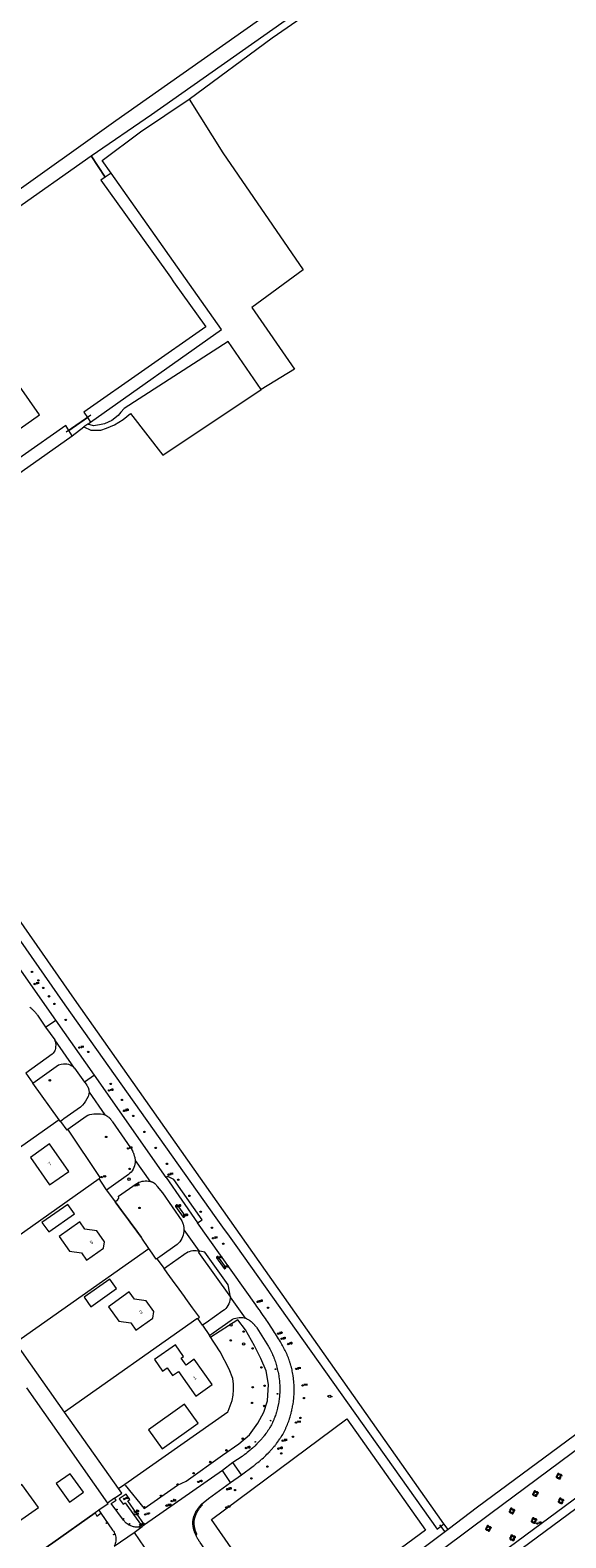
# Model space of a CAD drawing. Header units: metres. Extents: x 138165 to 154469, y 480134 to 494189.
# Tile 471 of 656: x 150701 to 150888, y 484200 to 484730. Entities that reach past the tile are written whole.
import ezdxf

# ---------------------------------------------------------------- set-up
doc = ezdxf.new("R2010")
doc.units = ezdxf.units.M
doc.header["$LTSCALE"] = 0.001
doc.header["$MEASUREMENT"] = 0
doc.layers.add('export', color=7, linetype='Continuous')
for name, color, linetype, lineweight in [('Level 5', 7, 'Continuous', 0), ('TOP-L-duiker', 7, 'Continuous', 0), ('TOP-L-terrein schutting raster hek leuning', 7, 'Continuous', 0), ('TOP-L-topo objecten punt', 7, 'Continuous', 0), ('TOP-L-topo objecten vlak', 7, 'Continuous', 0), ('TOP-T-topo huisnummering naamgeving', 7, 'Continuous', 0)]:
    doc.layers.add(name, color=color, linetype=linetype, lineweight=lineweight)
doc.styles.add('Style-INTL_ISO', font='INTL_ISO.shx')
doc.styles.add('Style-STANDARD', font='STANDARD.shx')

# ---------------------------------------------------------------- blocks, each defined once
blk = doc.blocks.new('24')
at = {"layer": 'TOP-L-topo objecten punt', "color": 7, "linetype": 'Continuous', "lineweight": 0}
for radius in [0.025, 0.0182, 0.0115, 0.005]:
    blk.add_circle((0, 0), radius, dxfattribs=at)
blk = doc.blocks.new('*U13')
at = {"layer": 'Level 5', "color": 7, "linetype": 'Continuous', "lineweight": 0}
blk.add_circle((0, 0), 0.0415, dxfattribs=at)
blk = doc.blocks.new('150')
at = {"layer": 'Level 5', "color": 7, "linetype": 'Continuous', "lineweight": 0}
blk.add_blockref('*U13', (0, 0), dxfattribs=at)
blk = doc.blocks.new('121')
at = {"layer": 'TOP-L-topo objecten punt', "color": 7, "linetype": 'Continuous', "lineweight": 0}
blk.add_circle((0, 0), 0.025, dxfattribs=at)
at = {"layer": 'TOP-L-topo objecten punt', "color": 7, "linetype": 'Continuous', "lineweight": 0, "style": 'Style-STANDARD'}
blk.add_text('LD', height=0.06, dxfattribs=at).set_placement((0.0483, 0))
blk = doc.blocks.new('73')
at = {"layer": 'TOP-L-topo objecten punt', "color": 7, "linetype": 'Continuous', "lineweight": 0}
blk.add_circle((0, 0), 0.025, dxfattribs=at)
at = {"layer": 'TOP-L-topo objecten punt', "color": 7, "linetype": 'Continuous', "lineweight": 0, "style": 'Style-STANDARD'}
blk.add_text('WP', height=0.06, dxfattribs=at).set_placement((0.0483, 0))
blk = doc.blocks.new('16')
at = {"layer": 'TOP-L-topo objecten punt', "color": 7, "linetype": 'Continuous', "lineweight": 0}
blk.add_circle((0, 0), 0.025, dxfattribs=at)
at = {"layer": 'TOP-L-topo objecten punt', "color": 7, "linetype": 'Continuous', "lineweight": 0, "style": 'Style-STANDARD'}
blk.add_text('LM', height=0.06, dxfattribs=at).set_placement((0.0483, 0))
blk = doc.blocks.new('10')
at = {"layer": 'TOP-L-topo objecten punt', "linetype": 'Continuous', "lineweight": 0}
blk.add_circle((0, 0), 0.0125, dxfattribs=at)
blk = doc.blocks.new('126')
at = {"layer": 'TOP-L-topo objecten punt', "color": 7, "linetype": 'Continuous', "lineweight": 0}
blk.add_circle((0, 0), 0.025, dxfattribs=at)
at = {"layer": 'TOP-L-topo objecten punt', "color": 7, "linetype": 'Continuous', "lineweight": 0, "style": 'Style-STANDARD'}
blk.add_text('RV', height=0.06, dxfattribs=at).set_placement((0.0483, 0))
blk = doc.blocks.new('119')
at = {"layer": 'TOP-L-topo objecten punt', "color": 7, "linetype": 'Continuous', "lineweight": 0}
blk.add_circle((0, 0), 0.025, dxfattribs=at)
at = {"layer": 'TOP-L-topo objecten punt', "color": 7, "linetype": 'Continuous', "lineweight": 0, "style": 'Style-STANDARD'}
blk.add_text('KK', height=0.06, dxfattribs=at).set_placement((0.0483, 0))
blk = doc.blocks.new('81')
at = {"layer": 'TOP-L-topo objecten punt', "color": 7, "linetype": 'Continuous', "lineweight": 0}
blk.add_circle((0, 0), 0.025, dxfattribs=at)
at = {"layer": 'TOP-L-topo objecten punt', "color": 7, "linetype": 'Continuous', "lineweight": 0, "style": 'Style-STANDARD'}
blk.add_text('GK', height=0.06, dxfattribs=at).set_placement((0.0483, 0))
blk = doc.blocks.new('14')
at = {"layer": 'TOP-L-topo objecten punt', "color": 7, "linetype": 'Continuous', "lineweight": 0}
blk.add_circle((0, 0), 0.025, dxfattribs=at)
at = {"layer": 'TOP-L-topo objecten punt', "color": 7, "linetype": 'Continuous', "lineweight": 0, "style": 'Style-STANDARD'}
blk.add_text('VB', height=0.06, dxfattribs=at).set_placement((0.0483, 0))
blk = doc.blocks.new('302')
at = {"layer": 'TOP-L-topo objecten punt', "color": 7, "linetype": 'Continuous', "lineweight": 0}
blk.add_circle((0, 0), 0.025, dxfattribs=at)
at = {"layer": 'TOP-L-topo objecten punt', "color": 7, "linetype": 'Continuous', "lineweight": 0, "style": 'Style-STANDARD'}
blk.add_text('WH', height=0.06, dxfattribs=at).set_placement((0.0483, 0))
blk = doc.blocks.new('175')
at = {"layer": 'TOP-L-topo objecten punt', "color": 7, "linetype": 'Continuous', "lineweight": 0}
blk.add_circle((0, 0), 0.025, dxfattribs=at)
at = {"layer": 'TOP-L-topo objecten punt', "color": 7, "linetype": 'Continuous', "lineweight": 0, "style": 'Style-STANDARD'}
blk.add_text('SB', height=0.06, dxfattribs=at).set_placement((0.0483, 0))
blk = doc.blocks.new('SGR-BOOM_GBKN')
for centre, start, end in [((-0.25, -0.1), 67.1244, 157.1244), ((-0.1, 0.25), 157.1244, 247.1244), ((-0.1, 0.25), 337.1244, 157.1244), ((0.25, 0.1), 247.1244, 337.1244), ((-0.25, -0.1), 157.1244, 337.1244), ((0.1, -0.25), 157.1244, 337.1244), ((0.1, -0.25), 337.1244, 67.1244)]:
    blk.add_arc(centre, 0.188, start, end)
at = {"extrusion": (0, 0, -1)}
blk.add_arc((-0.25, 0.1), 0.188, 22.8756, 202.8756, dxfattribs=at)

msp = doc.modelspace()

# ---------------------------------------------------------------- linework, layer by layer
at = {"layer": 'TOP-L-duiker', "flags": 128}
for points in [[(150726.95, 484678.04), (150722.04, 484685.44)], [(150721.87, 484594.45), (150713.25, 484588.54)], [(150844.19, 484205.06), (150846.04, 484202.57)]]:
    msp.add_lwpolyline(points, dxfattribs=at)
at = {"layer": 'TOP-L-terrein schutting raster hek leuning', "flags": 128}
for points in [[(150730.42, 484318.43), (150730.75, 484317.99), (150732.7, 484315.34), (150735.07, 484312.11), (150736.26, 484310.5), (150737.44, 484308.89), (150738.63, 484307.28), (150739.67, 484305.86)], [(150731.57, 484217.78), (150733.76, 484219.32), (150747.94, 484229.31), (150769.9, 484244.71), (150770.05, 484245), (150770.82, 484246.78), (150771.41, 484248.64), (150771.8, 484250.54), (150771.98, 484252.48), (150771.96, 484254.43), (150771.74, 484256.36), (150770.36, 484259.73), (150767.27, 484265.82), (150763.57, 484271.54), (150764.79, 484272.45)], [(150733.98, 484219.04), (150740.58, 484210.79), (150752.25, 484219), (150755.36, 484220.42), (150768.07, 484229.46), (150773.75, 484233.53), (150777.55, 484236.7), (150780.48, 484240.7), (150782.52, 484244.63), (150783.81, 484248.56), (150784.26, 484254.32), (150783.42, 484259.16), (150781.54, 484263.47), (150779.33, 484267.92), (150776.16, 484273.5), (150773.4, 484277.06), (150763.96, 484270.98)], [(150839.23, 484203.17), (150791.32, 484167.85), (150764.18, 484206.96), (150811.69, 484242.22), (150839.23, 484203.17)], [(150723.36, 484209.28), (150708.61, 484198.78), (150669.08, 484171.34), (150659.04, 484185.44)]]:
    msp.add_lwpolyline(points, dxfattribs=at)
at = {"layer": 'TOP-L-topo objecten vlak', "flags": 128}
for points in [[(150875.13, 484799.58), (150730.69, 484697.74), (150691.82, 484670.06)], [(150722.04, 484685.44), (150743.12, 484700), (150878.33, 484795.18), (150879.25, 484796.22), (150879.46, 484796.9), (150879.36, 484798.05), (150878.46, 484799.21), (150876.99, 484799.68), (150876.15, 484799.74), (150875.13, 484799.58)], [(150756.39, 484705.38), (150785.54, 484726.9), (150832.11, 484759.18), (150877.69, 484791.05)], [(150728.97, 484679.38), (150725.92, 484683.8), (150739.26, 484693.96), (150756.39, 484705.38)], [(150756.39, 484705.38), (150768.14, 484686.49), (150796.32, 484645.53), (150778.38, 484632.27), (150793.3, 484610.6), (150781.63, 484603.45)], [(150692.47, 484667.53), (150693.8, 484665.59), (150722.04, 484685.44)], [(150722.04, 484685.44), (150726.95, 484678.04)], [(150721.77, 484592.04), (150767.68, 484624.53), (150728.97, 484679.38)], [(150728.97, 484679.38), (150726.95, 484678.04)], [(150726.95, 484678.04), (150725.36, 484676.98), (150748.61, 484644.51), (150749.78, 484642.89), (150750.94, 484641.26), (150762.27, 484625.44), (150719.42, 484595.51), (150720.69, 484593.64)], [(150631.39, 484575.32), (150645.2, 484555.76), (150643.57, 484554.61), (150643.47, 484554.79), (150637.78, 484550.77), (150636.09, 484553.16), (150631.09, 484549.65), (150630.62, 484550.31), (150625.57, 484546.75), (150630.7, 484539.47), (150640.5, 484546.4), (150641.22, 484545.38), (150647.14, 484549.56), (150644.61, 484553.14), (150646.23, 484554.28), (150646.39, 484554.05), (150703.86, 484594.6), (150688.9, 484615.84), (150631.39, 484575.32)], [(150781.63, 484603.45), (150770.09, 484620.28), (150733.58, 484596.78), (150732.42, 484595.51), (150731.46, 484594.35), (150729.24, 484592.66), (150726.7, 484591.49), (150724.9, 484591.07), (150722.79, 484590.75), (150720.81, 484591.33)], [(150719.48, 484590.35), (150721.94, 484589.16), (150723.53, 484589.16), (150725.43, 484589.16), (150727.44, 484589.9), (150730.19, 484591.07), (150733.26, 484592.97), (150735.8, 484595.09), (150747.13, 484580.48), (150781.63, 484603.45)], [(150714.13, 484589.15), (150713.07, 484590.85), (150621.12, 484526.33), (150611.41, 484540.59)], [(150714.13, 484589.15), (150720.69, 484593.64)], [(150715.3, 484587.26), (150719.48, 484590.35)], [(150720.81, 484591.33), (150719.48, 484590.35)], [(150720.69, 484593.64), (150721.77, 484592.04)], [(150720.81, 484591.33), (150721.77, 484592.04)], [(150623.56, 484522.63), (150676.47, 484559.91), (150678.11, 484561.06), (150715.3, 484587.26)], [(150715.3, 484587.26), (150714.13, 484589.15)], [(150627.59, 484516.85), (150624.44, 484514.77), (150632.77, 484502.24), (150634.33, 484500), (150641.53, 484489.68), (150643.82, 484486.4), (150644.96, 484484.76), (150646.11, 484483.12), (150712.78, 484387.54), (150765.78, 484312.84), (150766.94, 484311.21), (150768.1, 484309.58), (150770.42, 484306.32), (150771.57, 484304.69), (150772.73, 484303.06), (150843.35, 484203.53), (150845.69, 484205.43)], [(150845.69, 484205.43), (150716.22, 484389.52), (150627.59, 484516.85)], [(150709.65, 484382.22), (150682.94, 484420.12), (150652.2, 484464.36), (150649.47, 484469.79)], [(150700.55, 484386.69), (150700.64, 484386.63), (150700.86, 484386.45), (150701, 484386.32), (150701.14, 484386.19), (150701.29, 484386.06), (150701.42, 484385.92), (150701.56, 484385.79), (150701.7, 484385.65), (150701.97, 484385.38), (150702.1, 484385.23), (150702.23, 484385.09), (150702.49, 484384.81), (150702.62, 484384.66), (150702.87, 484384.37), (150702.99, 484384.22), (150703.11, 484384.07), (150703.23, 484383.91), (150706.02, 484379.73)], [(150706.02, 484379.73), (150709.65, 484382.22)], [(150706.02, 484379.73), (150709.21, 484375.23)], [(150723.22, 484362.87), (150709.65, 484382.22)], [(150709.21, 484375.23), (150709.31, 484374.98), (150709.45, 484374.48), (150709.53, 484374.09), (150709.56, 484373.64), (150709.52, 484372.64), (150709.49, 484372.28), (150709.39, 484371.8), (150709.24, 484371.45), (150708.93, 484370.96), (150708.64, 484370.6), (150708.29, 484370.28), (150699.1, 484363.51)], [(150716.21, 484365.35), (150709.21, 484375.23)], [(150699.1, 484363.51), (150701.56, 484360.09)], [(150701.56, 484360.09), (150710.6, 484366.49), (150711.02, 484366.62), (150711.49, 484366.71), (150712.33, 484366.84), (150712.84, 484366.84), (150713.44, 484366.8), (150714.01, 484366.67), (150714.6, 484366.45), (150715.04, 484366.24), (150715.45, 484365.98), (150716.21, 484365.35)], [(150716.21, 484365.35), (150719.72, 484360.36)], [(150723.22, 484362.87), (150719.72, 484360.36)], [(150748.28, 484326.91), (150723.22, 484362.87)], [(150710.81, 484347.22), (150701.56, 484360.09)], [(150721.27, 484356.86), (150721.21, 484356.33), (150720.93, 484355.38), (150720.54, 484354.57), (150720.04, 484353.73), (150719.56, 484353.07), (150718.97, 484352.32), (150718.3, 484351.63), (150718.26, 484351.59), (150712.46, 484347.54), (150711.21, 484346.66)], [(150719.72, 484360.36), (150720.34, 484359.54), (150720.42, 484359.42), (150720.48, 484359.35), (150720.53, 484359.27), (150720.63, 484359.11), (150720.73, 484358.94), (150720.81, 484358.78), (150720.89, 484358.6), (150720.93, 484358.52), (150720.96, 484358.43), (150721, 484358.34), (150721.03, 484358.25), (150721.06, 484358.16), (150721.08, 484358.07), (150721.11, 484357.98), (150721.14, 484357.89), (150721.18, 484357.7), (150721.19, 484357.61), (150721.21, 484357.52), (150721.22, 484357.42), (150721.23, 484357.33), (150721.25, 484357.14), (150721.26, 484356.95), (150721.27, 484356.86)], [(150721.27, 484356.86), (150726.82, 484348.96)], [(150710.81, 484347.22), (150663.75, 484314.1)], [(150711.21, 484346.66), (150710.81, 484347.22)], [(150711.21, 484346.66), (150713.42, 484343.61), (150713.83, 484343.93)], [(150713.83, 484343.93), (150714.6, 484344.49), (150720.2, 484348.53), (150720.89, 484348.84), (150721.59, 484349.02), (150722.93, 484349.26), (150724.27, 484349.34), (150725.31, 484349.3), (150726.1, 484349.16), (150726.82, 484348.96)], [(150726.82, 484348.96), (150726.95, 484348.9), (150727.04, 484348.85), (150727.14, 484348.8), (150727.23, 484348.75), (150727.41, 484348.65), (150727.5, 484348.59), (150727.59, 484348.53), (150727.77, 484348.41), (150727.94, 484348.29), (150728.02, 484348.22), (150728.18, 484348.09), (150728.34, 484347.95), (150728.42, 484347.87), (150728.5, 484347.8), (150728.57, 484347.72), (150728.64, 484347.65), (150728.71, 484347.57), (150728.78, 484347.49), (150728.92, 484347.32), (150728.98, 484347.24), (150729.05, 484347.15), (150729.17, 484346.98), (150729.29, 484346.8), (150729.34, 484346.71), (150729.45, 484346.53), (150735.86, 484337.42), (150736.01, 484337.16), (150736.16, 484336.89), (150736.24, 484336.75), (150736.31, 484336.61), (150736.45, 484336.33), (150736.51, 484336.18), (150736.57, 484336.04), (150736.64, 484335.9), (150736.7, 484335.75), (150736.81, 484335.46), (150736.92, 484335.17), (150736.97, 484335.02), (150737.02, 484334.87), (150737.07, 484334.72), (150737.11, 484334.57), (150737.2, 484334.27), (150737.27, 484333.96), (150737.34, 484333.66), (150737.4, 484333.35), (150737.43, 484333.2), (150737.48, 484332.89)], [(150724.79, 484326.62), (150725.2, 484326.91), (150713.83, 484343.93)], [(150714.17, 484329.09), (150707.35, 484338.74), (150700.68, 484334.03), (150707.45, 484324.39), (150714.17, 484329.09)], [(150737.48, 484332.89), (150737.48, 484332.86), (150737.45, 484332.18), (150737.37, 484331.58), (150737.23, 484331.04), (150737.03, 484330.52), (150736.7, 484329.84), (150736.38, 484329.33), (150736.01, 484328.85), (150735.59, 484328.42), (150735.13, 484328.04), (150729.03, 484323.73), (150727.38, 484322.56)], [(150737.48, 484332.89), (150742.58, 484325.64)], [(150678.16, 484293.64), (150678.16, 484293.64), (150724.79, 484326.62)], [(150727.38, 484322.56), (150727.33, 484322.64), (150725.61, 484325.33), (150724.79, 484326.62)], [(150730.42, 484318.43), (150731.33, 484319.22), (150731.66, 484319.76), (150731.64, 484320.36), (150737.78, 484324.71), (150738.26, 484325.02), (150738.77, 484325.28), (150739.3, 484325.48), (150739.85, 484325.63), (150740.42, 484325.71), (150740.99, 484325.74), (150741.54, 484325.73), (150742.11, 484325.7), (150742.58, 484325.64)], [(150742.58, 484325.64), (150742.67, 484325.62), (150742.84, 484325.58), (150743.01, 484325.53), (150743.18, 484325.48), (150743.26, 484325.45), (150743.35, 484325.41), (150743.43, 484325.38), (150743.51, 484325.34), (150743.67, 484325.27), (150743.82, 484325.18), (150743.9, 484325.13), (150744.05, 484325.04), (150744.12, 484324.99), (150744.26, 484324.88), (150744.33, 484324.83), (150744.4, 484324.77), (150744.47, 484324.71), (150744.53, 484324.65), (150744.66, 484324.53), (150744.72, 484324.46), (150744.78, 484324.4), (150744.84, 484324.33), (150744.95, 484324.19), (150745.05, 484324.05), (150745.15, 484323.9), (150745.2, 484323.83), (150746.98, 484321.53), (150753.83, 484311.74), (150753.95, 484311.45), (150754, 484311.33), (150754.09, 484311.09), (150754.13, 484310.97), (150754.17, 484310.85), (150754.24, 484310.6), (150754.28, 484310.48), (150754.34, 484310.23), (150754.4, 484309.97), (150754.42, 484309.85), (150754.46, 484309.59), (150754.48, 484309.47), (150754.51, 484309.21), (150754.54, 484308.95), (150754.55, 484308.69), (150754.56, 484308.57)], [(150759.33, 484311.02), (150760.92, 484312.15), (150751.05, 484326.26), (150748.87, 484327.36), (150748.28, 484326.91)], [(150748.28, 484326.91), (150759.33, 484311.02)], [(150727.38, 484322.56), (150730.42, 484318.43)], [(150707.12, 484307.85), (150716.15, 484314.21), (150713.79, 484317.5), (150704.76, 484311.14), (150707.12, 484307.85)], [(150742.29, 484302.02), (150739.8, 484305.66), (150739.67, 484305.86), (150738.63, 484307.28), (150737.44, 484308.89), (150736.26, 484310.5), (150735.07, 484312.11), (150732.7, 484315.34), (150730.75, 484317.99), (150730.42, 484318.43)], [(150751.95, 484317.32), (150751.93, 484317.31), (150751.68, 484317.13), (150751.65, 484317.11), (150751.62, 484317.06), (150751.6, 484317.01), (150751.59, 484316.95), (150751.6, 484316.89), (150751.63, 484316.84), (150751.64, 484316.83), (150754.3, 484313.07), (150754.31, 484313.05), (150754.35, 484313.02), (150754.4, 484313), (150754.46, 484312.99), (150754.51, 484313), (150754.56, 484313.03), (150754.6, 484313.05), (150754.85, 484313.23), (150754.86, 484313.23), (150754.9, 484313.27), (150754.93, 484313.33), (150754.95, 484313.38), (150754.95, 484313.44), (150754.94, 484313.5), (150754.91, 484313.56), (150754.46, 484314.2), (150752.73, 484316.63), (150752.25, 484317.27), (150752.22, 484317.31), (150752.17, 484317.34), (150752.12, 484317.36), (150752.06, 484317.36), (150752, 484317.35), (150751.95, 484317.32)], [(150718.06, 484311.34), (150710.8, 484306.2), (150714.35, 484301.11), (150718.57, 484300.47), (150720.33, 484297.97), (150726.3, 484302.16), (150726.68, 484304.42), (150724.02, 484308.18), (150719.83, 484308.84), (150718.06, 484311.34)], [(150774.71, 484222.6), (150778.78, 484225.67), (150779.14, 484225.93), (150779.37, 484226.1), (150779.59, 484226.27), (150779.82, 484226.45), (150780.04, 484226.62), (150780.27, 484226.79), (150780.49, 484226.97), (150780.92, 484227.33), (150781.14, 484227.51), (150781.36, 484227.69), (150781.57, 484227.88), (150781.79, 484228.07), (150782, 484228.25), (150782.42, 484228.63), (150782.63, 484228.82), (150783.04, 484229.21), (150783.24, 484229.41), (150783.65, 484229.81), (150784.05, 484230.21), (150784.24, 484230.41), (150784.63, 484230.82), (150784.82, 484231.03), (150785.02, 484231.24), (150785.39, 484231.66), (150785.58, 484231.88), (150785.76, 484232.09), (150785.95, 484232.31), (150786.13, 484232.52), (150786.49, 484232.96), (150786.67, 484233.18), (150786.84, 484233.4), (150787.02, 484233.63), (150787.36, 484234.08), (150787.7, 484234.53), (150787.86, 484234.76), (150788.19, 484235.22), (150788.35, 484235.46), (150788.51, 484235.69), (150788.67, 484235.92), (150788.98, 484236.4), (150789.19, 484236.77), (150789.31, 484237), (150789.55, 484237.45), (150789.78, 484237.91), (150790.01, 484238.37), (150790.23, 484238.84), (150790.33, 484239.07), (150790.43, 484239.31), (150790.54, 484239.54), (150790.74, 484240.01), (150790.83, 484240.25), (150791.02, 484240.73), (150791.2, 484241.21), (150791.29, 484241.45), (150791.46, 484241.93), (150791.54, 484242.18), (150791.62, 484242.42), (150791.7, 484242.67), (150791.77, 484242.91), (150791.92, 484243.4), (150792.06, 484243.9), (150792.12, 484244.15), (150792.19, 484244.39), (150792.31, 484244.89), (150792.37, 484245.14), (150792.43, 484245.39), (150792.53, 484245.9), (150792.63, 484246.4), (150792.68, 484246.65), (150792.77, 484247.16), (150792.81, 484247.41), (150792.85, 484247.66), (150792.92, 484248.17), (150792.98, 484248.68), (150793.01, 484248.93), (150793.04, 484249.19), (150793.07, 484249.45), (150793.09, 484249.7), (150793.13, 484250.21), (150793.16, 484250.72), (150793.17, 484250.98), (150793.18, 484251.24), (150793.19, 484251.49), (150793.2, 484251.75), (150793.21, 484252.26), (150793.21, 484252.52), (150793.21, 484253.03), (150793.2, 484253.55), (150793.19, 484253.8), (150793.16, 484254.32), (150793.13, 484254.83), (150793.11, 484255.08), (150793.1, 484255.29), (150793.07, 484255.53), (150793.02, 484256.03), (150792.97, 484256.52), (150792.94, 484256.76), (150792.9, 484257.01), (150792.83, 484257.5), (150792.75, 484257.99), (150792.66, 484258.48), (150792.56, 484258.96), (150792.51, 484259.2), (150792.46, 484259.45), (150792.35, 484259.93), (150792.29, 484260.17), (150792.23, 484260.41), (150792.16, 484260.65), (150792.03, 484261.13), (150791.96, 484261.36), (150791.89, 484261.6), (150791.82, 484261.84), (150791.74, 484262.07), (150791.67, 484262.31), (150791.59, 484262.54), (150791.43, 484263.01), (150791.34, 484263.25), (150791.17, 484263.71), (150790.99, 484264.17), (150790.8, 484264.63), (150790.7, 484264.86), (150790.51, 484265.31), (150790.3, 484265.76), (150790.19, 484265.98), (150790.08, 484266.21), (150789.86, 484266.65), (150789.63, 484267.09), (150789.52, 484267.31), (150789.4, 484267.53), (150789.16, 484267.96), (150788.91, 484268.39), (150788.78, 484268.6), (150788.36, 484269.28), (150788.03, 484269.84), (150787.69, 484270.39), (150787.35, 484270.94), (150786.66, 484272.04), (150786.31, 484272.59), (150785.61, 484273.68), (150784.91, 484274.77), (150784.56, 484275.32), (150783.84, 484276.4), (150783.48, 484276.94), (150783.12, 484277.48), (150782.39, 484278.55), (150781.66, 484279.62), (150781.29, 484280.15), (150780.92, 484280.68), (150780.17, 484281.74), (150779.79, 484282.27), (150759.33, 484311.02)], [(150754.56, 484308.57), (150754.55, 484308.3), (150754.51, 484307.97), (150754.43, 484307.45), (150754.26, 484306.73), (150754.05, 484306.18), (150753.79, 484305.56), (150753.46, 484304.97), (150753.07, 484304.42), (150752.62, 484303.91), (150752.13, 484303.45), (150746.09, 484299.17), (150745.08, 484298.46)], [(150754.56, 484308.57), (150759.83, 484301.17)], [(150695.46, 484269.07), (150742.29, 484302.02)], [(150745.08, 484298.46), (150745.07, 484298.48), (150744.8, 484298.33), (150743.39, 484300.41), (150742.29, 484302.02)], [(150745.08, 484298.46), (150747.58, 484295.03)], [(150747.58, 484295.03), (150748.5, 484295.68), (150754.47, 484299.89), (150754.95, 484300.25), (150755.46, 484300.55), (150755.96, 484300.83), (150756.48, 484301.04), (150757.03, 484301.2), (150757.63, 484301.29), (150758.25, 484301.33), (150758.87, 484301.34), (150759.43, 484301.26), (150759.83, 484301.17)], [(150760.18, 484301.07), (150759.67, 484300.68), (150770.86, 484284.95)], [(150759.83, 484301.17), (150760.18, 484301.07)], [(150770.86, 484284.95), (150770.06, 484289.31), (150761.85, 484300.79), (150760.18, 484301.07)], [(150765.92, 484298.83), (150765.93, 484298.77), (150765.95, 484298.73), (150765.97, 484298.71), (150768.64, 484295.02), (150768.68, 484294.98), (150768.73, 484294.95), (150768.79, 484294.93), (150768.84, 484294.93), (150768.9, 484294.95), (150768.93, 484294.97), (150768.95, 484294.98), (150769.2, 484295.16), (150769.21, 484295.16), (150769.25, 484295.2), (150769.28, 484295.25), (150769.3, 484295.3), (150769.3, 484295.36), (150769.28, 484295.42), (150769.26, 484295.45), (150768.8, 484296.11), (150767.05, 484298.52), (150766.59, 484299.17), (150766.55, 484299.22), (150766.49, 484299.25), (150766.44, 484299.27), (150766.38, 484299.27), (150766.32, 484299.25), (150766.26, 484299.22), (150766.25, 484299.22), (150766, 484299.03), (150765.96, 484298.99), (150765.93, 484298.94), (150765.91, 484298.89), (150765.92, 484298.83)], [(150759.42, 484277.53), (150760.05, 484277.91), (150759.99, 484277.99), (150757.6, 484281.26), (150755.25, 484284.5), (150754.77, 484285.15), (150752.89, 484287.73), (150750.54, 484290.97), (150748.7, 484293.5), (150747.58, 484295.03)], [(150721.91, 484281.6), (150730.95, 484287.98), (150728.61, 484291.3), (150719.59, 484284.93), (150721.91, 484281.6)], [(150735.37, 484286.79), (150728.09, 484281.61), (150731.67, 484276.52), (150735.89, 484275.9), (150737.64, 484273.4), (150743.61, 484277.62), (150743.99, 484279.88), (150741.35, 484283.65), (150737.15, 484284.29), (150735.37, 484286.79)], [(150770.86, 484284.95), (150770.79, 484284.51), (150770.69, 484283.87), (150770.52, 484283.24), (150770.28, 484282.63), (150769.98, 484282.04), (150769.63, 484281.5), (150769.21, 484280.99), (150768.75, 484280.53), (150768.24, 484280.12), (150762.32, 484275.97), (150761.09, 484275.11)], [(150776.15, 484277.62), (150770.86, 484284.95)], [(150759.42, 484277.53), (150759.05, 484277.34), (150712.7, 484244.59)], [(150761.09, 484275.11), (150759.42, 484277.53)], [(150763.57, 484271.54), (150764.79, 484272.45), (150771.09, 484276.91), (150771.62, 484277.21), (150772.18, 484277.45), (150772.76, 484277.63), (150773.35, 484277.74), (150773.96, 484277.83), (150774.59, 484277.87), (150775.15, 484277.83), (150775.71, 484277.73), (150776.15, 484277.62)], [(150776.15, 484277.62), (150776.27, 484277.56), (150776.4, 484277.49), (150776.53, 484277.42), (150776.78, 484277.28), (150777.03, 484277.13), (150777.27, 484276.97), (150777.51, 484276.81), (150777.63, 484276.73), (150777.86, 484276.55), (150777.97, 484276.46), (150778.09, 484276.37), (150778.31, 484276.19), (150778.42, 484276.09), (150778.52, 484276), (150778.63, 484275.9), (150778.73, 484275.8), (150778.94, 484275.59), (150779.04, 484275.49), (150779.24, 484275.28), (150779.33, 484275.17), (150779.52, 484274.95), (150779.61, 484274.84), (150779.7, 484274.73), (150779.79, 484274.61), (150779.96, 484274.38), (150780.06, 484274.25), (150784.21, 484267.66), (150784.33, 484267.45), (150784.45, 484267.23), (150784.68, 484266.79), (150784.8, 484266.57), (150785.02, 484266.13), (150785.13, 484265.91), (150785.34, 484265.46), (150785.44, 484265.23), (150785.64, 484264.78), (150785.84, 484264.32), (150785.93, 484264.09), (150786.02, 484263.86), (150786.11, 484263.63), (150786.29, 484263.17), (150786.45, 484262.71), (150786.54, 484262.47), (150786.61, 484262.24), (150786.77, 484261.76), (150786.91, 484261.29), (150786.98, 484261.05), (150787.05, 484260.81), (150787.18, 484260.34), (150787.3, 484259.85), (150787.41, 484259.37), (150787.52, 484258.89), (150787.57, 484258.65), (150787.66, 484258.16), (150787.7, 484257.92), (150787.79, 484257.43), (150787.86, 484256.94), (150787.93, 484256.45), (150787.96, 484256.2), (150788.01, 484255.71), (150788.04, 484255.4), (150788.06, 484255.16), (150788.1, 484254.69), (150788.13, 484254.21), (150788.15, 484253.74), (150788.16, 484253.5), (150788.17, 484253.27), (150788.17, 484253.03), (150788.17, 484252.55), (150788.16, 484252.08), (150788.15, 484251.6), (150788.13, 484251.13), (150788.11, 484250.89), (150788.08, 484250.42), (150788.04, 484249.95), (150788.01, 484249.71), (150787.98, 484249.48), (150787.93, 484249.01), (150787.86, 484248.54), (150787.79, 484248.07), (150787.7, 484247.6), (150787.66, 484247.37), (150787.61, 484247.14), (150787.57, 484246.9), (150787.52, 484246.67), (150787.46, 484246.44), (150787.41, 484246.21), (150787.36, 484245.98), (150787.24, 484245.52), (150787.11, 484245.06), (150786.98, 484244.61), (150786.91, 484244.38), (150786.84, 484244.15), (150786.77, 484243.93), (150786.61, 484243.48), (150786.45, 484243.03), (150786.37, 484242.81), (150786.29, 484242.59), (150786.11, 484242.15), (150786.02, 484241.93), (150785.84, 484241.49), (150785.65, 484241.06), (150785.45, 484240.63), (150785.34, 484240.41), (150785.24, 484240.2), (150785.02, 484239.78), (150784.91, 484239.57), (150784.73, 484239.22), (150784.59, 484239.01), (150784.31, 484238.57), (150784.02, 484238.14), (150783.73, 484237.72), (150783.58, 484237.51), (150783.27, 484237.09), (150782.96, 484236.68), (150782.64, 484236.27), (150782.48, 484236.07), (150782.32, 484235.87), (150781.99, 484235.47), (150781.82, 484235.28), (150781.48, 484234.89), (150781.31, 484234.7), (150781.14, 484234.51), (150780.96, 484234.32), (150780.61, 484233.94), (150780.25, 484233.57), (150780.06, 484233.39), (150779.88, 484233.2), (150779.51, 484232.84), (150779.13, 484232.49), (150778.94, 484232.32), (150778.56, 484231.97), (150778.17, 484231.63), (150777.97, 484231.47), (150777.77, 484231.3), (150777.46, 484231.05), (150777.22, 484230.84), (150776.71, 484230.43), (150776.21, 484230.02), (150775.7, 484229.61), (150775.44, 484229.41), (150775.18, 484229.22), (150774.92, 484229.02), (150771.68, 484226.97)], [(150761.09, 484275.11), (150763.57, 484271.54)], [(150940.8, 484272.8), (150857.56, 484211.22), (150847.19, 484203.43)], [(150712.7, 484244.59), (150695.46, 484269.07)], [(150731.57, 484217.78), (150733.76, 484219.32), (150747.94, 484229.31), (150769.9, 484244.71), (150770.05, 484245), (150770.82, 484246.78), (150771.41, 484248.64), (150771.8, 484250.54), (150771.98, 484252.48), (150771.96, 484254.43), (150771.74, 484256.36), (150770.36, 484259.73), (150767.27, 484265.82), (150763.57, 484271.54)], [(150753.59, 484263.58), (150754.41, 484264.15), (150751.55, 484268.25), (150744.17, 484263.1), (150747.03, 484259), (150748.68, 484260.15), (150750.59, 484257.43), (150752.61, 484258.9), (150758.74, 484250.2), (150764.5, 484254.26), (150758.17, 484263.17), (150755.3, 484261.12), (150753.59, 484263.58)], [(150794.67, 484161.31), (150795.76, 484159.75), (150804.56, 484166.1), (150862.21, 484209.17), (150943.12, 484269.26)], [(150949.39, 484256.83), (150868.66, 484197.15)], [(150699.31, 484253.19), (150713.71, 484232.71), (150727.79, 484212.68)], [(150951.18, 484254.43), (150870.51, 484194.73)], [(150746.93, 484231.73), (150759.53, 484240.69), (150754.76, 484247.39), (150742.15, 484238.46), (150746.93, 484231.73)], [(150731.57, 484217.78), (150712.7, 484244.59)], [(150839.23, 484203.17), (150791.32, 484167.85), (150764.18, 484206.96), (150811.69, 484242.22), (150839.23, 484203.17)], [(150771.68, 484226.97), (150768.02, 484224.18)], [(150774.71, 484222.6), (150771.68, 484226.97)], [(150680.54, 484207.19), (150686.29, 484199.06), (150703.48, 484211.15), (150697.7, 484219.27), (150680.54, 484207.19)], [(150714.65, 484223.02), (150709.75, 484219.56), (150714.39, 484213.04), (150719.27, 484216.48), (150714.65, 484223.02)], [(150768.02, 484224.18), (150740.77, 484205.07)], [(150760.76, 484212.37), (150763.13, 484214.3), (150770.88, 484219.92)], [(150770.88, 484219.92), (150768.02, 484224.18)], [(150770.88, 484219.92), (150774.71, 484222.6)], [(150730.25, 484214.47), (150727.79, 484212.68)], [(150739.93, 484204.44), (150739.63, 484204.36), (150739.32, 484204.3), (150739.01, 484204.26), (150738.7, 484204.22), (150738.38, 484204.21), (150738.07, 484204.21), (150737.76, 484204.23), (150737.45, 484204.27), (150737.14, 484204.32), (150736.83, 484204.38), (150736.53, 484204.46), (150736.23, 484204.56), (150735.93, 484204.67), (150735.65, 484204.8), (150735.37, 484204.94), (150735.1, 484205.1), (150734.83, 484205.27), (150734.58, 484205.45), (150734.33, 484205.64), (150734.09, 484205.85), (150733.87, 484206.07), (150733.66, 484206.3), (150733.45, 484206.54), (150733.31, 484206.73), (150729.07, 484212.55), (150730.81, 484213.69), (150730.25, 484214.47)], [(150730.25, 484214.47), (150732.74, 484216.13), (150731.57, 484217.78)], [(150740.77, 484205.07), (150734.84, 484213.46), (150735.6, 484213.99), (150734.27, 484215.83), (150731.82, 484214.2), (150733.19, 484212.33), (150733.95, 484212.84), (150739.93, 484204.44)], [(150659.04, 484185.44), (150669.08, 484171.34), (150708.61, 484198.78), (150723.36, 484209.28)], [(150724.69, 484210.22), (150723.36, 484209.28)], [(150723.36, 484209.28), (150724.03, 484208.16), (150725.43, 484209.12)], [(150727.79, 484212.68), (150727.93, 484212.48), (150724.69, 484210.22)], [(150724.69, 484210.22), (150725.43, 484209.12)], [(150725.43, 484209.12), (150729.53, 484203.24), (150729.81, 484202.87), (150730.05, 484202.48), (150730.25, 484202.07), (150730.42, 484201.64), (150730.55, 484201.2), (150730.64, 484200.75), (150730.69, 484200.29), (150730.7, 484199.83), (150730.66, 484199.37), (150730.59, 484198.92), (150730.48, 484198.47), (150730.32, 484198.04), (150730.13, 484197.62)], [(150758.73, 484201.53), (150758.61, 484201.78), (150758.5, 484202.02), (150758.44, 484202.15), (150758.39, 484202.27), (150758.34, 484202.4), (150758.29, 484202.53), (150758.2, 484202.78), (150758.11, 484203.04), (150758.07, 484203.17), (150758.03, 484203.31), (150757.96, 484203.57), (150757.93, 484203.7), (150757.9, 484203.83), (150757.87, 484203.97), (150757.82, 484204.24), (150757.8, 484204.37), (150757.78, 484204.51), (150757.75, 484204.78), (150757.73, 484204.91), (150757.72, 484205.05), (150757.71, 484205.18), (150757.7, 484205.46), (150757.69, 484205.59), (150757.69, 484205.73), (150757.69, 484205.86), (150757.7, 484206.14), (150757.7, 484206.27), (150757.71, 484206.41), (150757.73, 484206.68), (150757.74, 484206.82), (150757.78, 484207.09), (150757.85, 484207.38), (150757.93, 484207.66), (150757.97, 484207.8), (150758.01, 484207.94), (150758.06, 484208.08), (150758.16, 484208.36), (150758.21, 484208.49), (150758.32, 484208.77), (150758.44, 484209.04), (150758.5, 484209.17), (150758.62, 484209.44), (150758.69, 484209.57), (150758.76, 484209.7), (150758.83, 484209.83), (150758.9, 484209.96), (150758.97, 484210.08), (150759.05, 484210.21), (150759.2, 484210.46), (150759.29, 484210.58), (150759.45, 484210.83), (150759.62, 484211.06), (150759.8, 484211.3), (150759.89, 484211.41), (150760.08, 484211.64), (150760.27, 484211.86), (150760.47, 484212.07), (150760.58, 484212.18), (150760.76, 484212.37)], [(150758.73, 484201.53), (150759.12, 484201.72), (150759.04, 484201.89), (150758.98, 484202.01), (150758.92, 484202.13), (150758.82, 484202.38), (150758.72, 484202.62), (150758.67, 484202.75), (150758.59, 484203), (150758.51, 484203.25), (150758.44, 484203.51), (150758.41, 484203.64), (150758.38, 484203.77), (150758.32, 484204.03), (150758.3, 484204.16), (150758.27, 484204.29), (150758.25, 484204.42), (150758.23, 484204.55), (150758.22, 484204.68), (150758.19, 484204.95), (150758.18, 484205.08), (150758.17, 484205.22), (150758.16, 484205.48), (150758.16, 484205.75), (150758.16, 484205.88), (150758.17, 484206.15), (150758.18, 484206.41), (150758.19, 484206.54), (150758.22, 484206.81), (150758.26, 484207.07), (150758.29, 484207.21), (150758.36, 484207.48), (150758.4, 484207.62), (150758.44, 484207.76), (150758.48, 484207.9), (150758.58, 484208.17), (150758.67, 484208.44), (150758.73, 484208.58), (150758.78, 484208.71), (150758.84, 484208.84), (150758.95, 484209.1), (150759.02, 484209.23), (150759.08, 484209.36), (150759.14, 484209.49), (150759.28, 484209.74), (150759.35, 484209.87), (150759.5, 484210.12), (150759.57, 484210.24), (150759.65, 484210.36), (150759.73, 484210.48), (150759.89, 484210.72), (150760.06, 484210.95), (150760.15, 484211.06), (150760.33, 484211.29), (150760.42, 484211.4), (150760.51, 484211.51), (150760.6, 484211.61), (150760.8, 484211.83), (150760.9, 484211.93), (150761, 484212.03), (150760.76, 484212.37)], [(150737.06, 484202.38), (150739.93, 484204.44)], [(150740.77, 484205.07), (150739.93, 484204.44)], [(150847.19, 484203.43), (150803.37, 484170.53), (150793.47, 484163.01), (150794.67, 484161.31)], [(150847.19, 484203.43), (150845.69, 484205.43)], [(150730.13, 484197.62), (150737.06, 484202.38)], [(150737.06, 484202.38), (150740.62, 484197.21)], [(150789.8, 484157.68), (150789.14, 484158.62), (150779.57, 484171.21), (150765.16, 484191.75), (150760.57, 484198.45), (150760.47, 484198.57), (150760.28, 484198.83), (150760.08, 484199.09), (150759.99, 484199.23), (150759.81, 484199.5), (150759.72, 484199.64), (150759.64, 484199.78), (150759.47, 484200.06), (150759.31, 484200.35), (150759.23, 484200.49), (150759.08, 484200.79), (150759.01, 484200.93), (150758.93, 484201.08), (150758.86, 484201.23), (150758.8, 484201.38), (150758.73, 484201.53)]]:
    msp.add_lwpolyline(points, dxfattribs=at)

# ---------------------------------------------------------------- block references
at = {"layer": 'export', "xscale": 2, "yscale": 2, "zscale": 2}
for p in [(150886.07, 484222.14), (150877.81, 484216.04), (150886.76, 484213.46), (150869.56, 484209.94), (150861.31, 484203.84), (150877.28, 484206.57), (150869.79, 484200.5)]:
    msp.add_blockref('SGR-BOOM_GBKN', p, dxfattribs=at)
at = {"layer": 'TOP-L-topo objecten punt', "xscale": 10, "yscale": 10, "zscale": 10}
for name, p in [('24', (150701.24, 484399.1)), ('16', (150702.23, 484394.87)), ('24', (150703.5, 484396.12)), ('24', (150705.19, 484393.49)), ('24', (150707.22, 484390.52)), ('24', (150709.13, 484387.88)), ('24', (150713.08, 484382.26)), ('16', (150717.9, 484372.54)), ('24', (150720.97, 484371.04)), ('24', (150707.51, 484361.05)), ('14', (150728.29, 484357.5)), ('24', (150728.86, 484359.81)), ('24', (150732.8, 484354.2)), ('16', (150733.57, 484350.33)), ('14', (150733.63, 484350.41)), ('24', (150736.75, 484348.59)), ('24', (150727.27, 484341.19)), ('24', (150740.69, 484342.97)), ('14', (150734.97, 484337.14)), ('24', (150744.64, 484337.36)), ('24', (150735.49, 484329.98)), ('24', (150748.58, 484331.75)), ('119', (150725.74, 484327.11)), ('150', (150735.31, 484326.37)), ('16', (150737.35, 484324.16)), ('16', (150749.18, 484327.95)), ('24', (150752.53, 484326.14)), ('24', (150756.47, 484320.52)), ('24', (150738.96, 484316.28)), ('14', (150752.06, 484316.83)), ('24', (150760.42, 484314.91)), ('14', (150754.44, 484313.55)), ('24', (150764.36, 484309.3)), ('16', (150764.78, 484305.65)), ('24', (150768.31, 484303.68)), ('14', (150766.44, 484298.75)), ('14', (150768.8, 484295.47)), ('16', (150780.45, 484283.32)), ('14', (150780.65, 484283.46)), ('24', (150784.08, 484281.23)), ('150', (150771.04, 484275.21)), ('24', (150775.46, 484272.89)), ('121', (150787.65, 484272.16)), ('24', (150770.99, 484269.76)), ('150', (150775.48, 484268.57)), ('24', (150778.6, 484266.96)), ('121', (150788.8, 484270.37)), ('14', (150791.12, 484268.51)), ('24', (150781.73, 484260.29)), ('10', (150786.64, 484259.71)), ('16', (150793.94, 484259.78)), ('24', (150778.69, 484253.34)), ('24', (150782.82, 484253.87)), ('10', (150787.39, 484251.04)), ('302', (150796.18, 484253.97)), ('24', (150778.44, 484247.87)), ('24', (150782.7, 484246.77)), ('24', (150796.61, 484249.53)), ('10', (150805.1, 484250.21)), ('150', (150805.71, 484250.11)), ('10', (150806.38, 484250.06)), ('10', (150784.96, 484241.63)), ('302', (150793.8, 484240.97)), ('24', (150795.41, 484242.58)), ('24', (150775.17, 484235.31)), ('16', (150789.2, 484234.6)), ('24', (150792.78, 484235.98)), ('24', (150769.44, 484231.21)), ('14', (150776.36, 484232.02)), ('10', (150779.58, 484234.21)), ('14', (150787.68, 484231.79)), ('24', (150788.66, 484230.11)), ('24', (150763.8, 484227.1)), ('24', (150783.85, 484225.51)), ('24', (150752.36, 484219.25)), ('24', (150757.92, 484223.18)), ('14', (150759.55, 484220.14)), ('24', (150778.23, 484221.33)), ('119', (150733.61, 484214.13)), ('24', (150746.47, 484215.28)), ('175', (150750.26, 484213.38)), ('14', (150769.73, 484217.53)), ('16', (150769.76, 484217.6)), ('24', (150772.48, 484217.27)), ('10', (150731.01, 484210.43)), ('81', (150737.2, 484208.67)), ('81', (150737.36, 484209.66)), ('24', (150740.7, 484211.2)), ('73', (150741, 484208.73)), ('16', (150748.47, 484211.85)), ('302', (150748.5, 484211.75)), ('126', (150769.38, 484211.18)), ('10', (150727.4, 484205.69)), ('10', (150733.34, 484207.13)), ('10', (150735.43, 484205.38)), ('10', (150739.03, 484204.51)), ('14', (150739.24, 484205.04)), ('14', (150878.5, 484205.51)), ('10', (150729.92, 484201.64))]:
    msp.add_blockref(name, p, dxfattribs=at)

# ---------------------------------------------------------------- texts
at = {"layer": 'TOP-T-topo huisnummering naamgeving', "style": 'Style-INTL_ISO'}
for s, rotation, p in [('7', 44.5, (150707.61, 484331.02)), ('5', 34, (150722.08, 484303.42)), ('3', 34, (150739.39, 484278.89)), ('1', 33.9, (150758.28, 484255.82))]:
    msp.add_text(s, height=1.25, rotation=rotation, dxfattribs=at).set_placement(p)

doc.saveas('drawing.dxf')
